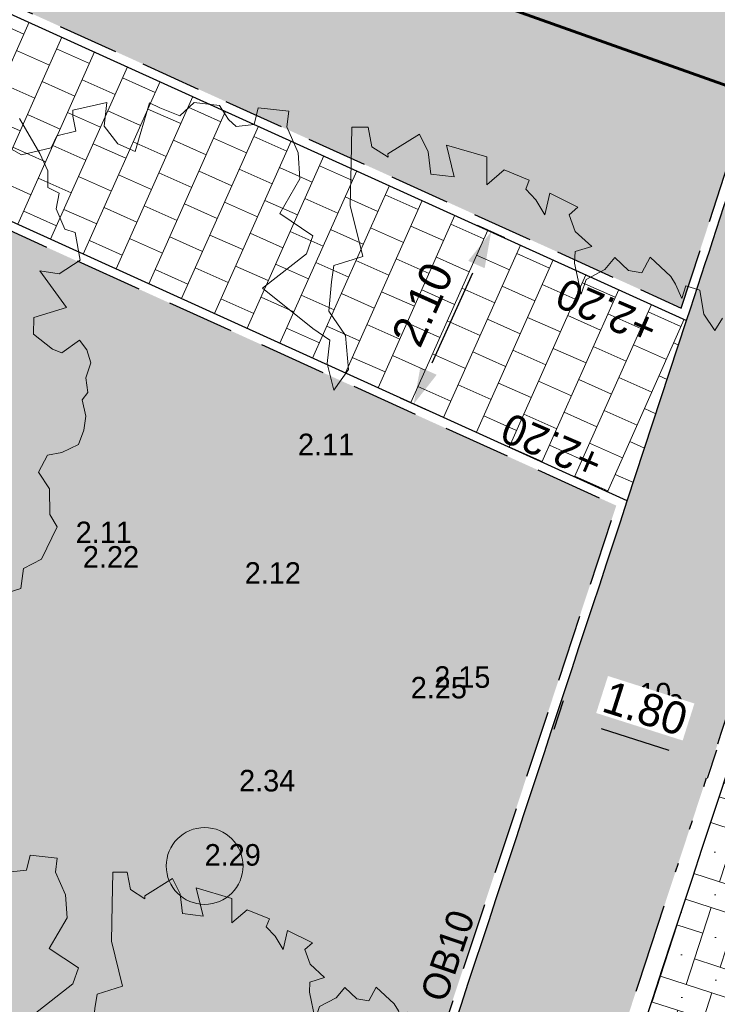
# Model space of a CAD drawing. Header units: metres. Extents: x 134157 to 138734, y 451157 to 455772.
# Tile 891 of 1056: x 136728 to 136736, y 454295 to 454306. Entities that reach past the tile are written whole.
import ezdxf
from ezdxf import colors
from ezdxf.entities.mleader import LeaderData, LeaderLine
from ezdxf.math import Vec2, Vec3

# ---------------------------------------------------------------- set-up
doc = ezdxf.new("R2010")
doc.units = ezdxf.units.M
doc.linetypes.add('HIDDEN__G5', pattern=[1.125, 0.75, -0.375])
doc.linetypes.add('TR18X20__G2', pattern=[2.5999999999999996, 1, -0.4, 0, -0.4, 0, -0.4, 0, -0.4])
for name, color, linetype, lineweight in [('-DR-alg-bladkaders viewports', 7, 'Continuous', 60), ('-DR-bs-boom', 253, 'Continuous', 13), ('-DR-nw-vh-arc-tegels 300x300x45', 253, 'Continuous', 9)]:
    doc.layers.add(name, color=color, linetype=linetype, lineweight=lineweight)
doc.layers.add('-DR-alg-hulplijnen', color=210, linetype='Continuous', plot=False)
doc.layers.add('-DR-alg-hulplijnen kantverharding asflast nieuwe fietsstraat', color=7, linetype='Continuous', true_color=0xff9429, plot=False)
for name, color, linetype in [('-DR-bs-txt-hoogtemaat', 253, 'Continuous'), ('-DR-nw-maatvoering', 3, 'Continuous'), ('-DR-nw-rio-txt', 2, 'Continuous'), ('-DR-nw-txt-hoogtemaat', 2, 'Continuous'), ('-DR-nw-vh-band 10x20 ob', 2, 'HIDDEN__G5'), ('-DR-nw-vh-band 18-20x25', 2, 'TR18X20__G2'), ('-DR-nw-vh-kantverharding', 3, 'Continuous'), ('-DR-nw-vh-txt-kantopsluitingen', 2, 'Continuous')]:
    doc.layers.add(name, color=color, linetype=linetype)
doc.layers.add('-DR-nw-gr-arc-beplanting grote vakken', color=7, linetype='Continuous', true_color=0xabceb2)
doc.layers.add('-DR-nw-gr-arc-gras', color=7, linetype='Continuous', true_color=0xb5d5a4)
for name, color, linetype, lineweight, true_color in [('-DR-nw-vh-arc-asfalt fietsstraat rood', 7, 'Continuous', 9, 0xdfbfc7), ('-DR-nw-vh-arc-sbs df Drainflow', 7, 'Continuous', 9, 0xb9747c), ('-DR-nw-vh-arc-sbs kf bruinrood rabat halfsteens', 7, 'Continuous', 9, 0xb88485)]:
    doc.layers.add(name, color=color, linetype=linetype, lineweight=lineweight, true_color=true_color)
doc.layers.add('-DR-nw-vh-arc-halfverharding stabilizer', color=7, linetype='Continuous', lineweight=9, true_color=0xe2e1c1, transparency=0.1)
doc.layers.add('-DR-nw-vh-kantverharding halfverharding stabilizer', color=7, linetype='Continuous', true_color=0xe2e1c1, transparency=0.1)
doc.styles.add('CE', font='txt', dxfattribs={"height": 1.8})
doc.styles.add('Drong', font='txt', dxfattribs={"height": 1.8})
doc.dimstyles.new('Drong', dxfattribs={"dimtxt": 1.8, "dimasz": 2.5, "dimexe": 0, "dimexo": 0, "dimgap": 0.9, "dimtad": 1, "dimzin": 0, "dimdsep": 46, "dimtxsty": 'Drong', "dimblk": 'dimblk-wit', "dimcen": 0, "dimse1": 1, "dimse2": 1, "dimclrd": 256, "dimclre": 1, "dimclrt": 7, "dimadec": 0, "dimazin": 0, "dimtfac": 1, "dimtmove": 0, "dimatfit": 3, "dimfxl": 1, "dimtolj": 1, "dimtzin": 0, "dimarcsym": 0})
pattern_1 = [(115.3356253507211, (136419.7180158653, 453326.2367068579), (-0.2236810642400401, -0.1059037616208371), [0.06, -0.187485]), (205.3356253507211, (136419.7180158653, 453326.2367068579), (0.1059037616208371, -0.22368106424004), [0.06, -0.187485])]

# ---------------------------------------------------------------- blocks, each defined once
blk = doc.blocks.new('Boom bestaand 1')
for points in [[(-0.1945372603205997, 0.4533219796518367), (-0.1891622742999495, 0.4455616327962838), (-0.2017040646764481, 0.4431737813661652), (-0.2067805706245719, 0.4443676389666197), (-0.2172318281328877, 0.4470540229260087), (-0.223502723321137, 0.4395920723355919), (-0.2169333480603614, 0.4339209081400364), (-0.2270861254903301, 0.4339209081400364), (-0.2330585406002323, 0.4330255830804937), (-0.2498892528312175, 0.4257264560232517), (-0.242749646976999, 0.416712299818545), (-0.2476345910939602, 0.4092003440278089), (-0.2589076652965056, 0.4043176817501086), (-0.2543983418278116, 0.3953035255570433), (-0.2532710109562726, 0.3814065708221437), (-0.2457557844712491, 0.3746459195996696), (-0.2660470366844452, 0.3787774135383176), (-0.2728107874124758, 0.3821577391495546), (-0.2716834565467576, 0.3934255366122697), (-0.2848353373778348, 0.3874160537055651), (-0.2964840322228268, 0.3881672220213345), (-0.2987384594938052, 0.3953035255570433), (-0.3145206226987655, 0.3821577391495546), (-0.3028719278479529, 0.3735190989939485), (-0.3141447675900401, 0.3720167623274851), (-0.3231631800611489, 0.3686364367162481), (-0.3276722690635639, 0.3731435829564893), (-0.3404482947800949, 0.3607491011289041), (-0.3359389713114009, 0.3464764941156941), (-0.3526397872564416, 0.353711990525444), (-0.3702979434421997, 0.3325317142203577), (-0.3491079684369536, 0.3290017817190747), (-0.3568775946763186, 0.3155875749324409), (-0.37100416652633, 0.3198237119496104), (-0.3837182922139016, 0.3191176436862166), (-0.3801864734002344, 0.2951135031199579), (-0.3780675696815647, 0.2944074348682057), (-0.3886625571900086, 0.2873474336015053), (-0.4013764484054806, 0.2901714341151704), (-0.4056142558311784, 0.2802872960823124), (-0.3837182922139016, 0.2704032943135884), (-0.3589967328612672, 0.2591071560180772), (-0.3250928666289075, 0.2534590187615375), (-0.327212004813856, 0.2336908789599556), (-0.3180296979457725, 0.228042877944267), (-0.3010777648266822, 0.2188648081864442), (-0.2820069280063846, 0.2223948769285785), (-0.2608169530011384, 0.2153347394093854), (-0.2523411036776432, 0.2012146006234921), (-0.2699992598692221, 0.2040386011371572), (-0.2834196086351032, 0.2118046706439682), (-0.2947208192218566, 0.2047446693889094), (-0.3321562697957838, 0.1849765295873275), (-0.3413385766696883, 0.2202768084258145), (-0.350520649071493, 0.2287488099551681), (-0.3724168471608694, 0.2146288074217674), (-0.3879560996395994, 0.2358089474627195), (-0.4042018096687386, 0.2414569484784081), (-0.4225661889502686, 0.2414569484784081), (-0.4315337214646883, 0.2467254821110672), (-0.4415591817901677, 0.229188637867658), (-0.4324549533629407, 0.2223948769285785), (-0.435986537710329, 0.2110987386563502), (-0.4423434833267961, 0.2082747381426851), (-0.4530205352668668, 0.2066837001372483), (-0.4612717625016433, 0.1920817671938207), (-0.457176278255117, 0.18003446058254), (-0.4670650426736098, 0.170150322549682), (-0.472715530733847, 0.1652082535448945), (-0.4472877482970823, 0.1440281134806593), (-0.4564700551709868, 0.1355561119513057), (-0.4705966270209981, 0.1320260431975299), (-0.4840167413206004, 0.1397921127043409), (-0.4882547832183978, 0.1171998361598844), (-0.4847231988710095, 0.1157878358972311), (-0.4748346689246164, 0.1136699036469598), (-0.4769535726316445, 0.1009617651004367), (-0.4713028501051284, 0.09460769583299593), (-0.4748346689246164, 0.0748395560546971), (-0.4931990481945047, 0.06071941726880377)], [(0.399609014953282, 0.2443866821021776), (0.4034444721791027, 0.2789633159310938), (0.3841832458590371, 0.2902883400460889), (0.3824474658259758, 0.3130016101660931), (0.3562703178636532, 0.3433174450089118), (0.3405645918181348, 0.3413551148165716), (0.3140610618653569, 0.3521479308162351), (0.2924656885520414, 0.3482232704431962), (0.2787229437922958, 0.3649030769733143), (0.2826493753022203, 0.3806015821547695), (0.2816678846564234, 0.4012060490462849), (0.2696121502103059, 0.4131463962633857), (0.2559704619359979, 0.4211935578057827), (0.2376325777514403, 0.4247699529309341), (0.2327126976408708, 0.4339348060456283), (0.2168346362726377, 0.4384054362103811), (0.2036403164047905, 0.4500289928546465), (0.1886569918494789, 0.4518171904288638), (0.1756539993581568, 0.4483018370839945), (0.1805619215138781, 0.4247540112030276), (0.1727090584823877, 0.4169046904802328), (0.1491504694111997, 0.4041495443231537), (0.1324630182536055, 0.4119988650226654), (0.1367428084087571, 0.4496134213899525), (0.08730905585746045, 0.4384901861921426), (0.09908835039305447, 0.4571323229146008), (0.09418019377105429, 0.4846048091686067), (0.06375046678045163, 0.4914729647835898), (0.05589760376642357, 0.4826424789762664), (0.03135728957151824, 0.4826424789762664), (0.01663305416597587, 0.4924541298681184), (0.005835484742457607, 0.4836236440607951), (-0.01138269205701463, 0.4909806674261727), (-0.0324473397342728, 0.4904917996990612), (-0.07724476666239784, 0.4849998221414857)]]:
    blk.add_lwpolyline(points)
blk.add_circle((0, 0), 0.02512965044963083)
blk = doc.blocks.new('dimblk-wit')
at = {"color": 7}
blk.add_line((2.842170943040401e-14, -0.3333333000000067), (-2.842170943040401e-14, 0.3333333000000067), dxfattribs=at)
blk.add_solid([(0, 0), (-0.7999999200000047, 0.1999999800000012), (-0.7999999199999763, -0.1999999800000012)], dxfattribs=at)
blk = doc.blocks.new('*D283')
at = {"layer": '-DR-nw-maatvoering', "lineweight": -2, "transparency": 16777216}
blk.add_line((136737.4940332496, 454297.2138137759), (136736.3430737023, 454297.5800765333), dxfattribs=at)
at = {"layer": 'Defpoints', "color": 0, "transparency": 16777216}
for p in [(136735.8666165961, 454297.7316965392), (136737.9704903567, 454297.0621937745), (136735.6352872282, 454297.0047573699)]:
    blk.add_point(p, dxfattribs=at)
at = {"layer": '-DR-nw-maatvoering', "lineweight": -2, "transparency": 16777216, "xscale": 0.5, "yscale": 0.5, "zscale": 0.5}
for p, rotation in [((136735.8666165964, 454297.7316965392), 162.3476899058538), ((136737.9704903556, 454297.06219377), 342.3476899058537)]:
    blk.add_blockref('dimblk-wit', p, dxfattribs=dict(at, rotation=rotation))
at = {"layer": '-DR-nw-maatvoering', "color": 7, "transparency": 16777216, "insert": (136737.0288395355, 454297.7435127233), "char_height": 0.36, "attachment_point": 5, "rotation": 342.34768990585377, "style": 'Drong', "bg_fill": 3, "box_fill_scale": 1.1, "bg_fill_color": 256, "bg_fill_true_color": 13158600, "bg_fill_transparency": 0}
blk.add_mtext('\\A1;2.20', dxfattribs=at)
blk = doc.blocks.new('*D280')
at = {"layer": '-DR-nw-maatvoering', "lineweight": -2, "transparency": 16777216}
blk.add_line((136735.1995023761, 454297.9437489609), (136734.4436244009, 454298.1842873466), dxfattribs=at)
at = {"layer": 'Defpoints', "color": 0, "transparency": 16777216}
for p in [(136733.9671672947, 454298.3359073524), (136733.941501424, 454298.2552538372), (136735.4448482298, 454297.0658752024)]:
    blk.add_point(p, dxfattribs=at)
at = {"layer": '-DR-nw-maatvoering', "lineweight": -2, "transparency": 16777216, "xscale": 0.5, "yscale": 0.5, "zscale": 0.5}
for p, rotation in [((136733.967167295, 454298.3359073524), 162.3476899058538), ((136735.675959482, 454297.792128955), 342.3476899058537)]:
    blk.add_blockref('dimblk-wit', p, dxfattribs=dict(at, rotation=rotation))
at = {"layer": '-DR-nw-maatvoering', "color": 7, "transparency": 16777216, "insert": (136734.931849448, 454298.4105857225), "char_height": 0.36, "attachment_point": 5, "rotation": 342.34768990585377, "style": 'Drong', "bg_fill": 3, "box_fill_scale": 1.1, "bg_fill_color": 256, "bg_fill_true_color": 13158600, "bg_fill_transparency": 0}
blk.add_mtext('\\A1;1.80', dxfattribs=at)
blk = doc.blocks.new('*D284')
at = {"layer": '-DR-nw-maatvoering', "lineweight": -2, "transparency": 16777216}
blk.add_line((136732.5625344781, 454302.2556649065), (136733.0135964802, 454303.258945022), dxfattribs=at)
at = {"layer": 'Defpoints', "color": 0, "transparency": 16777216}
for p in [(136733.2186222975, 454303.714976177), (136733.2186222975, 454303.7149761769), (136732.3575086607, 454301.7996337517)]:
    blk.add_point(p, dxfattribs=at)
at = {"layer": '-DR-nw-maatvoering', "lineweight": -2, "transparency": 16777216, "xscale": 0.5, "yscale": 0.5, "zscale": 0.5}
for p, rotation in [((136733.2186222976, 454303.7149761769), 65.79192154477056), ((136732.3575086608, 454301.7996337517), 245.7919215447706)]:
    blk.add_blockref('dimblk-wit', p, dxfattribs=dict(at, rotation=rotation))
at = {"layer": '-DR-nw-maatvoering', "color": 7, "transparency": 16777216, "insert": (136732.456355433, 454302.9064375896), "char_height": 0.36, "attachment_point": 5, "rotation": 65.79192154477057, "style": 'Drong'}
blk.add_mtext('\\A1;2.10', dxfattribs=at)
blk = doc.blocks.new('_Dot')
at = {"color": 0, "linetype": 'ByBlock', "lineweight": -2}
blk.add_line((-0.5, 0), (-1, 0), dxfattribs=at)
at = {"color": 0, "linetype": 'ByBlock', "const_width": 0.5}
blk.add_lwpolyline([(-0.25, 0, 1), (0.25, 0, 1)], format="xyb", close=True, dxfattribs=at)
blk = doc.blocks.new('*D1867')
at = {"layer": '-DR-nw-maatvoering', "lineweight": -2, "transparency": 16777216}
blk.add_line((136734.5728910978, 454289.9772322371), (136741.4970818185, 454311.0099735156), dxfattribs=at)
at = {"layer": 'Defpoints', "color": 0, "transparency": 16777216}
for p in [(136741.6534322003, 454311.4848993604), (136741.6534322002, 454311.4848993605), (136734.4165407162, 454289.5023063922)]:
    blk.add_point(p, dxfattribs=at)
at = {"layer": '-DR-nw-maatvoering', "lineweight": -2, "transparency": 16777216, "xscale": 0.5, "yscale": 0.5, "zscale": 0.5}
for p, rotation in [((136741.6534322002, 454311.4848993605), 71.77793334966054), ((136734.416540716, 454289.5023063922), 251.7779333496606)]:
    blk.add_blockref('dimblk-wit', p, dxfattribs=dict(at, rotation=rotation))
at = {"layer": '-DR-nw-maatvoering', "color": 7, "transparency": 16777216, "insert": (136737.6895327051, 454300.6073297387), "char_height": 0.36, "attachment_point": 5, "rotation": 71.77793334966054, "style": 'Drong'}
blk.add_mtext('\\A1;23.14', dxfattribs=at)

msp = doc.modelspace()

# ---------------------------------------------------------------- hatches: boundary and pattern name
at = {"layer": '-DR-nw-gr-arc-beplanting grote vakken'}
h = msp.add_hatch(color=256, dxfattribs=at)
h.dxf.hatch_style = 1
h.paths.add_polyline_path([(136741.4646253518, 454321.6971004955), (136735.0031844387, 454324.4987632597), (136735.6035747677, 454325.9097391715), (136732.3805145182, 454327.2811971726), (136723.8139965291, 454308.0916846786), (136735.3308117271, 454302.8663353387), (136737.9204490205, 454310.7808426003), (136736.0187341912, 454311.4001028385), (136738.3447282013, 454318.552874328), (136740.2458587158, 454317.9347394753)])
h = msp.add_hatch(color=256, dxfattribs=at)
h.dxf.hatch_style = 1
h.paths.add_polyline_path([(136723.3319764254, 454305.785363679), (136720.7108198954, 454299.9138163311), (136717.3432940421, 454292.3703570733), (136716.5483746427, 454290.5896900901), (136718.1663851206, 454289.8467566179), (136718.9805292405, 454291.6198544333), (136725.5709182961, 454288.5988441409), (136727.6808780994, 454287.631646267), (136726.8889553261, 454285.9069435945), (136729.7300095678, 454285.9066662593), (136734.6099619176, 454300.6677170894)])
at = {"layer": '-DR-nw-gr-arc-gras', "transparency": 33554687}
h = msp.add_hatch(dxfattribs=at)
h.set_pattern_fill('AGR-BOLLEN', color=256, scale=0.1, pattern_type=2)
h.set_pattern_definition(pattern_1)
edge = h.paths.add_edge_path()
edge.add_arc((-7000776.809524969, 3043164.567559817), 7592527.997363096, 340.0567505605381, 340.0572256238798)
edge.add_line((136455.7815594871, 453494.2542758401), (136455.1236032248, 453494.4934109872))
edge.add_arc((380495.2223584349, 364992.5484406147), 259592.3035530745, 160.0666568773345, 160.0804453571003)
edge.add_line((136433.832290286, 453435.7615323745), (136433.813485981, 453435.768343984))
edge.add_line((136433.813485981, 453435.768343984), (136432.1794965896, 453431.2550945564))
edge.add_line((136432.1794965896, 453431.2550945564), (136432.198303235, 453431.2482893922))
edge.add_line((136432.198303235, 453431.2482893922), (136431.6776287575, 453429.8696050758))
edge.add_line((136431.6776287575, 453429.8696050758), (136432.3363505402, 453429.6312341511))
edge.add_line((136432.3363505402, 453429.6312341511), (136434.3092713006, 453435.0765756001))
h = msp.add_hatch(dxfattribs=at)
h.set_pattern_fill('AGR-BOLLEN', color=256, scale=0.1, pattern_type=2)
h.set_pattern_definition(pattern_1)
edge = h.paths.add_edge_path()
edge.add_line((136644.2753070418, 454017.4218487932), (136643.9350728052, 454016.4814706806))
edge.add_line((136643.9350728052, 454016.4814706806), (136643.8839339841, 454016.3403207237))
edge.add_line((136643.8839339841, 454016.3403207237), (136644.542212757, 454016.1016536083))
edge.add_arc((1711333.983143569, -116117.4265426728), 1674723.581774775, 160.0956720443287, 160.096657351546, ccw=False)
edge.add_line((136654.3469492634, 454043.1812754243), (136653.6888597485, 454043.419891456))
edge.add_line((136653.6888597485, 454043.419891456), (136653.6378049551, 454043.2789838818))
edge.add_line((136653.6378049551, 454043.2789838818), (136653.2975354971, 454042.3386559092))
edge.add_line((136653.2975354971, 454042.3386559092), (136644.2753070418, 454017.4218487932))
h = msp.add_hatch(dxfattribs=at)
h.set_pattern_fill('AGR-BOLLEN', color=256, scale=0.1, pattern_type=2)
h.set_pattern_definition(pattern_1)
h.paths.add_polyline_path([(136767.0671029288, 454353.6105987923), (136793.6153252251, 454437.6854462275, -0.4133423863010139), (136794.8671885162, 454438.3388126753), (136795.1654635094, 454439.2932926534, 0.4133423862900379), (136792.6617369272, 454437.9865597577), (136766.1238969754, 454353.9445918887), (136752.3015713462, 454318.8078778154, -0.00463030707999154), (136725.9012828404, 454239.6212513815), (136726.8466477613, 454239.2952357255, 0.004628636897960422), (136753.2435519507, 454318.4707698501)])
at = {"layer": '-DR-nw-vh-arc-asfalt fietsstraat rood', "transparency": 33554687}
h = msp.add_hatch(color=256, dxfattribs=at)
h.dxf.hatch_style = 1
edge = h.paths.add_edge_path()
edge.add_line((136621.1191711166, 453955.2346702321), (136699.219600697, 454170.9217985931))
edge.add_arc((132463.7408879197, 455704.5910048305), 4504.600000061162, 340.0946501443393, 342.4755033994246)
edge.add_line((136759.2747347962, 454348.1949966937), (136783.3161431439, 454424.331082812))
edge.add_line((136783.3161431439, 454424.331082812), (136779.3110722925, 454425.5957596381))
edge.add_line((136779.3110722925, 454425.5957596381), (136755.2696639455, 454349.4596735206))
edge.add_arc((132463.7408877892, 455704.5910048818), 4500.400000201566, 340.09465014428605, 342.4755033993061, ccw=False)
edge.add_line((136695.2705240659, 454172.3517614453), (136617.1700944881, 453956.6646330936))
edge.add_line((136617.1700944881, 453956.6646330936), (136621.1191711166, 453955.2346702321))
at = {"layer": '-DR-nw-vh-arc-halfverharding stabilizer'}
h = msp.add_hatch(dxfattribs=at)
h.set_pattern_fill('GRAVEL', color=256, scale=0.03)
h.set_pattern_definition([(228.0127875, (0.54864, 0.7619999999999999), (-6.096000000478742, -6.857999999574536), [0.102516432, -10.1491450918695]), (184.969741, (0.4800599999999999, 0.6858), (9.143999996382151, 0.7620000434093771), [0.175921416, -17.41621466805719]), (132.5104471, (0.3048, 0.6705599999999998), (7.620000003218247, -8.381999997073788), [0.124044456, -12.28041683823]), (267.273689, (0.00762, 0.4800599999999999), (0.7620000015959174, 15.23999999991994), [0.160201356, -15.8599312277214]), (292.83365418, (0, 0.32004), (-3.810000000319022, 9.143999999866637), [0.15709011, -15.5519423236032]), (357.2736889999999, (0.06096, 0.17526), (-15.23999999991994, 0.7620000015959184), [0.160201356, -15.8599312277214]), (37.69424047, (0.22098, 0.16764), (-9.905999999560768, -7.620000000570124), [0.211858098, -20.9739345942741]), (72.25532837, (0.38862, 0.29718), (5.334000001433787, 16.76399999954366), [0.200015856, -19.8015769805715]), (121.42956562, (0.4495799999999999, 0.48768), (-6.096000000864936, 9.905999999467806), [0.1607439, -15.9136637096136]), (175.2363583, (0.36576, 0.6248400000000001), (8.381999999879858, -0.7620000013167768), [0.183513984, -8.992181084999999]), (222.3974378, (0.18288, 0.64008), (-9.143999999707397, -8.382000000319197), [0.237323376, -23.4950317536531]), (138.81407483, (0.7619999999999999, 0.47244), (-5.333999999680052, 4.572000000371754), [0.08100136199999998, -8.0191697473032]), (171.4692344, (0.70104, 0.52578), (9.906000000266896, -1.523999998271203), [0.154104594, -15.256391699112]), (225, (0.54864, 0.54864), (-1.06581410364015e-16, -0.7620000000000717), [0.107762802, -0.9698679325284]), (203.19859051, (0.4953, 0.64008), (3.810000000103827, 1.5239999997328), [0.05803239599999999, -5.745186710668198]), (291.80140949, (0.44196, 0.61722), (-0.7620000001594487, 2.285999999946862), [0.082069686, -4.021425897]), (30.96375653, (0.47244, 0.5410200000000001), (2.286000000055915, 1.523999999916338), [0.133295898, -4.309889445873]), (161.56505118, (0.5867399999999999, 0.6096), (1.524000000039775, -0.761999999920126), [0.096386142, -2.3132694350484]), (16.389540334, (0, 0.61722), (7.620000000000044, 2.286000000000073), [0.1350264, -13.3676480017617]), (70.34617594, (0.12954, 0.65532), (-3.048000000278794, -8.381999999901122), [0.113279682, -11.21466470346]), (293.19859051, (0.5867399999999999, 0.7619999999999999), (-1.523999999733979, 3.810000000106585), [0.11606403, -5.687155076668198]), (343.6104596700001, (0.6324599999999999, 0.65532), (-7.620000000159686, 2.285999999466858), [0.1350264, -13.367648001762]), (339.44395478, (0, 0.14478), (-3.809999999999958, 1.524000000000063), [0.1302105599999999, -6.3803202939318]), (294.7751406, (0.12192, 0.09906), (-3.810000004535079, 8.381999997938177), [0.109101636, -10.801078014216]), (66.80140949, (0.59436, 0), (1.523999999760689, 3.810000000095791), [0.11606403, -5.687155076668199]), (17.35402464, (0.64008, 0.10668), (-9.905999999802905, -3.048000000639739), [0.127734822, -12.64571279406]), (69.44395478, (0.22098, 0), (-1.524000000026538, -3.809999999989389), [0.06510527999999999, -6.445425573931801]), (101.309932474, (0.54864, 0), (-0.7620000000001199, 3.048000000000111), [0.03885437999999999, -3.8465984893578]), (165.963756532, (0.5410200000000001, 0.0381), (2.285999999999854, -0.7619999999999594), [0.15709011, -2.9847163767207]), (186.00900596, (0.38862, 0.0762), (7.61999999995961, 0.762000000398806), [0.1455801, -14.4124094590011]), (303.69006753, (0.47244, 0.47244), (-0.7620000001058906, 1.523999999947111), [0.109897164, -2.637532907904]), (353.15722659, (0.5334, 0.3809999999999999), (12.9540000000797, -1.523999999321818), [0.191867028, -18.9948027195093]), (60.9453959, (0.7239, 0.35814), (-3.048000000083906, -5.333999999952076), [0.078452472, -7.766817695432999]), (90, (0.7619999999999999, 0.42672), (-0.7619999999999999, 0.7619999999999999), [0.04572, -0.7162799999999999]), (120.25643716, (0.37338, 0.09906), (3.047999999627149, -5.334000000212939), [0.105860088, -10.48018223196]), (48.01278749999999, (0.32004, 0.1905), (6.096000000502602, 6.857999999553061), [0.205032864, -10.0466286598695]), (0, (0.4572, 0.3429), (0.7619999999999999, 0.7619999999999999), [0.19812, -0.5638799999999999]), (325.3048465, (0.65532, 0.3429), (7.620000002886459, -5.333999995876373), [0.120482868, -11.927795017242]), (254.0546040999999, (0.75438, 0.27432), (-0.761999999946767, -3.048000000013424), [0.110948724, -5.4364950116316]), (207.64597536, (0.7239, 0.16764), (-14.478000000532, -7.619999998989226), [0.18064353, -17.8837393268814]), (175.42607874, (0.5638799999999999, 0.08381999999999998), (-9.905999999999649, 0.7619999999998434), [0.191108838, -18.919753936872])])
edge = h.paths.add_edge_path()
edge.add_arc((132463.7408892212, 455704.5910043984), 4506.899998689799, 341.4496691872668, 341.9114130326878)
edge.add_line((136747.8990642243, 454305.2567592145), (136747.0520130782, 454305.5621253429))
edge.add_line((136747.0520130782, 454305.5621253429), (136747.0433984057, 454305.5649298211))
edge.add_line((136747.0433984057, 454305.5649298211), (136745.2916387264, 454300.1839524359))
edge.add_arc((132463.7408885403, 455704.5910045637), 4505.99999938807, 341.58439273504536, 341.839803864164, ccw=False)
edge.add_line((136738.9886019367, 454281.1118218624), (136738.8462834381, 454281.1592079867))
edge.add_line((136738.8462834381, 454281.1592079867), (136738.229303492, 454281.3646393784))
edge.add_line((136738.229303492, 454281.3646393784), (136737.7550003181, 454279.9416015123))
edge.add_line((136737.7550003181, 454279.9416015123), (136738.3721800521, 454279.7360861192))
edge.add_line((136738.3721800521, 454279.7360861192), (136738.5144827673, 454279.6886526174))
edge.add_arc((132463.7409264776, 455704.5909920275), 4505.999959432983, 341.44966918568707, 341.5653187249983, ccw=False)
edge.add_line((136735.6296607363, 454271.0630793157), (136736.4829008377, 454270.7767554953))
at = {"layer": '-DR-nw-vh-arc-sbs df Drainflow'}
h = msp.add_hatch(dxfattribs=at)
h.set_pattern_fill('AVH-SBS_KEIFORMAAT_ELLEBOOG_01', color=256, scale=3, angle=72, pattern_type=2)
h.set_pattern_definition([(72, (0, 0), (-0.3780220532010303, -0.1926118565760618), [0.8999999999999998, -0.3]), (162, (0.1854101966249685, 0.5706339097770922), (-0.3780220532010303, -0.1926118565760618), [0.8999999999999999, -0.3]), (72, (-0.04995337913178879, 0.3316695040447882), (-0.3780220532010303, -0.1926118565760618), [0, -1.2]), (72, (-0.05355420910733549, 0.8059974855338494), (-0.3780220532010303, -0.1926118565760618), [0, -1.2])])
edge = h.paths.add_edge_path()
edge.add_arc((132463.7407760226, 455704.5910416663), 4497.800117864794, 341.67119828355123, 341.9582765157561, ccw=False)
edge.add_arc((136733.6411127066, 454290.0749459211), 0.3000000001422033, 161.6711981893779, 251.6673768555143)
edge.add_line((136733.5467528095, 454289.7901719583), (136734.8755095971, 454289.349888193))
edge.add_arc((136734.718243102, 454288.8752649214), 0.500000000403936, -17.882553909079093, 71.6673768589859, ccw=False)
edge.add_line((136735.194087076, 454288.7217314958), (136742.7301961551, 454311.662255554))
edge.add_arc((136742.2547528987, 454311.817025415), 0.4999999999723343, 252.09391222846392, 341.9685057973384, ccw=False)
edge.add_line((136742.1010240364, 454311.3412445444), (136740.7671000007, 454311.7722467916))
edge.add_arc((136740.6710365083, 454311.4942791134), 0.2940990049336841, 70.93524394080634, 163.116944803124)
at = {"layer": '-DR-nw-vh-arc-sbs kf bruinrood rabat halfsteens', "transparency": 33554687}
h = msp.add_hatch(color=256, dxfattribs=at)
h.dxf.hatch_style = 1
edge = h.paths.add_edge_path()
edge.add_line((136735.1928007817, 454288.7178006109), (136734.1689325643, 454285.632120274))
edge.add_line((136734.1689325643, 454285.632120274), (136734.0094689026, 454285.153983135))
edge.add_line((136734.0094689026, 454285.153983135), (136734.0099736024, 454285.1538148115))
edge.add_line((136734.0099736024, 454285.1538148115), (136734.0094689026, 454285.1539831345))
edge.add_line((136734.0094689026, 454285.1539831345), (136733.8512794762, 454284.6796666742))
edge.add_line((136733.8512794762, 454284.6796666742), (136733.8522319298, 454284.6793490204))
edge.add_line((136733.8522319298, 454284.6793490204), (136733.8512794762, 454284.6796666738))
edge.add_line((136733.8512794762, 454284.6796666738), (136733.6930900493, 454284.2053502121))
edge.add_line((136733.6930900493, 454284.2053502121), (136733.6944375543, 454284.2049008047))
edge.add_line((136733.6944375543, 454284.2049008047), (136733.6930900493, 454284.2053502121))
edge.add_line((136733.6930900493, 454284.2053502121), (136733.5349006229, 454283.7310337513))
edge.add_line((136733.5349006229, 454283.7310337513), (136733.5365904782, 454283.7304701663))
edge.add_line((136733.5365904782, 454283.7304701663), (136733.5349006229, 454283.7310337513))
edge.add_line((136733.5349006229, 454283.7310337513), (136733.3767111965, 454283.2567172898))
edge.add_line((136733.3767111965, 454283.2567172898), (136733.3786906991, 454283.2560571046))
edge.add_line((136733.3786906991, 454283.2560571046), (136733.3767111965, 454283.2567172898))
edge.add_line((136733.3767111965, 454283.2567172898), (136733.2185217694, 454282.7824008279))
edge.add_line((136733.2185217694, 454282.7824008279), (136733.2207382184, 454282.7816616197))
edge.add_line((136733.2207382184, 454282.7816616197), (136733.2185217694, 454282.7824008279))
edge.add_line((136733.2185217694, 454282.7824008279), (136733.0603323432, 454282.3080843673))
edge.add_line((136733.0603323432, 454282.3080843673), (136733.0627330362, 454282.3072837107))
edge.add_line((136733.0627330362, 454282.3072837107), (136733.0603323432, 454282.3080843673))
edge.add_line((136733.0603323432, 454282.3080843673), (136732.9021429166, 454281.8337679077))
edge.add_line((136732.9021429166, 454281.8337679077), (136732.9046751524, 454281.8329233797))
edge.add_line((136732.9046751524, 454281.8329233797), (136732.9021429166, 454281.8337679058))
edge.add_line((136732.9021429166, 454281.8337679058), (136732.7439534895, 454281.3594514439))
edge.add_line((136732.7439534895, 454281.3594514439), (136732.7465645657, 454281.3585806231))
edge.add_line((136732.7465645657, 454281.3585806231), (136732.7439534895, 454281.3594514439))
edge.add_line((136732.7439534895, 454281.3594514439), (136732.5857640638, 454280.8851349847))
edge.add_line((136732.5857640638, 454280.8851349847), (136732.588401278, 454280.8842554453))
edge.add_line((136732.588401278, 454280.8842554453), (136732.5857640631, 454280.8851349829))
edge.add_line((136732.5857640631, 454280.8851349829), (136732.4275746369, 454280.4108185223))
edge.add_line((136732.4275746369, 454280.4108185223), (136732.4301852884, 454280.4099478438))
edge.add_line((136732.4301852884, 454280.4099478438), (136732.4275746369, 454280.4108185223))
edge.add_line((136732.4275746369, 454280.4108185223), (136732.26938521, 454279.9365020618))
edge.add_line((136732.26938521, 454279.9365020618), (136732.2719165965, 454279.9356578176))
edge.add_line((136732.2719165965, 454279.9356578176), (136732.26938521, 454279.9365020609))
edge.add_line((136732.26938521, 454279.9365020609), (136732.1111957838, 454279.4621856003))
edge.add_line((136732.1111957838, 454279.4621856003), (136732.1135952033, 454279.4613853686))
edge.add_line((136732.1135952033, 454279.4613853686), (136732.1111957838, 454279.4621856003))
edge.add_line((136732.1111957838, 454279.4621856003), (136731.953006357, 454278.9878691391))
edge.add_line((136731.953006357, 454278.9878691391), (136731.9552211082, 454278.9871304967))
edge.add_line((136731.9552211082, 454278.9871304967), (136731.953006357, 454278.9878691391))
edge.add_line((136731.953006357, 454278.9878691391), (136731.7948169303, 454278.5135526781))
edge.add_line((136731.7948169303, 454278.5135526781), (136731.7967943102, 454278.5128932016))
edge.add_line((136731.7967943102, 454278.5128932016), (136731.7948169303, 454278.5135526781))
edge.add_line((136731.7948169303, 454278.5135526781), (136731.6366275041, 454278.039236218))
edge.add_line((136731.6366275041, 454278.039236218), (136731.6383148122, 454278.0386734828))
edge.add_line((136731.6383148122, 454278.0386734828), (136731.6366275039, 454278.039236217))
edge.add_line((136731.6366275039, 454278.039236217), (136731.4784380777, 454277.5649197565))
edge.add_line((136731.4784380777, 454277.5649197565), (136731.4797826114, 454277.5644713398))
edge.add_line((136731.4797826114, 454277.5644713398), (136731.4784380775, 454277.5649197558))
edge.add_line((136731.4784380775, 454277.5649197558), (136731.3202486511, 454277.0906032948))
edge.add_line((136731.3202486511, 454277.0906032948), (136731.3211977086, 454277.0902867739))
edge.add_line((136731.3211977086, 454277.0902867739), (136731.3202486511, 454277.0906032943))
edge.add_line((136731.3202486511, 454277.0906032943), (136731.1620592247, 454276.6162868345))
edge.add_line((136731.1620592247, 454276.6162868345), (136731.1625601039, 454276.6161197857))
edge.add_line((136731.1625601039, 454276.6161197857), (136731.1620592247, 454276.6162868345))
edge.add_line((136731.1620592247, 454276.6162868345), (136731.0038697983, 454276.141970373))
edge.add_line((136731.0038697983, 454276.141970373), (136729.9412172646, 454272.9719638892))
edge.add_line((136729.9412172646, 454272.9719638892), (136730.3206112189, 454272.8446497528))
edge.add_arc((132463.7408879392, 455704.5910047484), 4500.400000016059, 341.4496691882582, 341.9139209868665)
edge.add_line((136741.7814691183, 454307.4621825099), (136741.4053069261, 454307.5988363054))
edge.add_arc((132495.0019926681, 455694.351871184), 4467.10477681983, 341.6595624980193, 341.91445308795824, ccw=False)
edge.add_arc((136734.7182430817, 454288.875264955), 0.5000000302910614, 341.64349233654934, 342.11743496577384, ccw=False)
h = msp.add_hatch(color=256, dxfattribs=at)
h.dxf.hatch_style = 1
h.paths.add_polyline_path([(136737.5025069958, 454279.8150140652), (136737.5026020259, 454279.8149824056), (136738.1031263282, 454281.6175834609), (136738.1030312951, 454281.6176151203, 0.001418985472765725), (136746.1108449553, 454305.9014211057), (136745.7343776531, 454306.0371394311, -0.002018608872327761), (136734.3023983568, 454271.508471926), (136734.6816161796, 454271.3812168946, 0.0004935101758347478)])
at = {"layer": '-DR-nw-vh-arc-tegels 300x300x45'}
h = msp.add_hatch(dxfattribs=at)
h.set_pattern_fill('AVH-TEGEL_200X200_HALFST', color=256, scale=2, angle=71, pattern_type=2)
h.set_pattern_definition([(71, (0, 0), (-0.05887645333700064, 0.443321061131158), [0.4, -0.4]), (161, (0, 0), (-0.1302272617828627, -0.3782074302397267), [])])
edge = h.paths.add_edge_path()
edge.add_line((136740.3101978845, 454317.8088607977), (136738.4089826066, 454318.4268295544))
edge.add_arc((132202.3789717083, 455789.5792686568), 4768.632692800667, 341.9428048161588, 342.0307737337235, ccw=False)
edge.add_line((136736.1449072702, 454311.4641850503), (136738.0466216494, 454310.8449249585))
edge.add_arc((132463.7409306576, 455704.5909909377), 4495.79995512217, 341.82195179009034, 341.9401250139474, ccw=False)
edge.add_line((136735.1629145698, 454302.0320895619), (136734.5351001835, 454300.1215544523))
edge.add_arc((132463.7409056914, 455704.5909989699), 4495.799981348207, 341.60390292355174, 341.7963224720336, ccw=False)
edge.add_line((136729.7943183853, 454285.7866599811), (136731.6895535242, 454285.786474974))
edge.add_line((136731.6895535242, 454285.786474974), (136733.6932674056, 454285.7862793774))
edge.add_line((136733.6932674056, 454285.7862793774), (136733.9779708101, 454285.6916791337))
edge.add_line((136733.9779708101, 454285.6916791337), (136735.0031780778, 454288.7808165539))
edge.add_arc((136734.7119449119, 454288.871959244), 0.3051618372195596, 342.6222614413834, 430.7061255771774)
edge.add_line((136734.8127744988, 454289.1599820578), (136733.0090741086, 454289.7576384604))
edge.add_line((136733.0090741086, 454289.7576384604), (136733.0092282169, 454289.7575873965))
edge.add_arc((132463.7408914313, 455704.5910036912), 4497.599996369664, 341.6648291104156, 341.9630704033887)
edge.add_line((136740.3159788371, 454311.9994450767), (136738.4162294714, 454312.6170956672))
edge.add_line((136738.4162294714, 454312.6170956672), (136739.5654522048, 454316.1580592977))
edge.add_line((136739.5654522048, 454316.1580592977), (136741.4672245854, 454315.5397157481))
edge.add_line((136741.4672245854, 454315.5397157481), (136743.3007137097, 454321.1989931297))
edge.add_line((136743.3007137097, 454321.1989931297), (136741.5877571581, 454321.7527160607))
edge.add_line((136741.5877571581, 454321.7527160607), (136740.3101978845, 454317.8088607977))
h = msp.add_hatch(dxfattribs=at)
h.set_pattern_fill('AVH-TEGEL_200X200_HALFST', color=256, scale=2, angle=156, pattern_type=2)
h.set_pattern_definition([(156, (0, 0), (-0.4467655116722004, -0.02001443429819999), [0.4, -0.4]), (246, (0, 0), (0.3654181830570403, -0.1626946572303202), [])])
h.paths.add_polyline_path([(136723.6824161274, 454308.0422501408), (136723.281676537, 454305.9180023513), (136734.7324899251, 454300.7219311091), (136735.3916589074, 454302.728910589)])

# ---------------------------------------------------------------- linework, layer by layer
at = {"layer": '-DR-alg-bladkaders viewports'}
msp.add_lwpolyline([(136823.3566035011, 454480.5919260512), (136757.9114504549, 454297.4519755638), (136709.2369304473, 454314.8458396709), (136774.6820834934, 454497.9857901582)], close=True, dxfattribs=at)
at = {"layer": '-DR-alg-hulplijnen', "flags": 128}
msp.add_lwpolyline([(136734.7324899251, 454300.7219311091), (136735.3916589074, 454302.728910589)], dxfattribs=at)
at = {"layer": '-DR-alg-hulplijnen kantverharding asflast nieuwe fietsstraat'}
for points in [[(136782.1872382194, 454454.7183996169), (136782.7811478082, 454444.4882891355, -0.09121424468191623), (136782.1101864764, 454439.1022242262), (136779.3721577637, 454430.4312351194, 0.08061157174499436), (136779.1407305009, 454428.8462188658), (136779.1650810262, 454427.3139419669, -0.08061157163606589), (136778.9336537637, 454425.7289257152), (136779.3110722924, 454425.595759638), (136755.2696639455, 454349.4596735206, -0.01038880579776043), (136695.2705240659, 454172.3517614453), (136617.170094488, 453956.6646330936), (136616.793991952, 453956.8008200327, -0.01664357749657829), (136615.5574884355, 453953.711278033), (136612.5988155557, 453946.9774368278)], [(136795.3186191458, 454446.8927752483, -0.1133395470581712), (136791.4409132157, 454440.3456031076), (136791.3770963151, 454440.278100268, 0.1125669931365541), (136788.0051475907, 454434.5237714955), (136786.0472758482, 454428.3234404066, -0.08061157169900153), (136785.3264985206, 454426.8929456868), (136784.4183557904, 454425.6411321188, 0.08061144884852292), (136783.6975791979, 454424.2106397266), (136783.3161431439, 454424.331082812), (136759.2747347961, 454348.1949966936, -0.01038880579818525), (136699.219600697, 454170.9217985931), (136621.1191711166, 453955.2346702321), (136621.4952736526, 453955.0984832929, 0.01664357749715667), (136620.467022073, 453951.9335331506), (136618.8898399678, 453946.4661328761, -0.01664357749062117)]]:
    msp.add_lwpolyline(points, format="xyb", dxfattribs=at)
at = {"layer": '-DR-nw-vh-band 10x20 ob', "ltscale": 0.9}
msp.add_lwpolyline([(136741.4646253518, 454321.6971004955), (136735.0029209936, 454324.4981441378), (136735.6035747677, 454325.9097391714), (136732.3805145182, 454327.2811971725), (136723.8142458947, 454308.0922432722), (136735.3308117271, 454302.8663353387), (136737.9207258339, 454310.7807524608), (136736.0188194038, 454311.4000750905, 0.0004184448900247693), (136738.3447282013, 454318.552874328), (136740.2458587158, 454317.9347394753)], format="xyb", close=True, dxfattribs=at)
at = {"layer": '-DR-nw-vh-band 10x20 ob', "flags": 128}
msp.add_lwpolyline([(136729.7300095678, 454285.9066662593), (136732.255172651, 454293.5260553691), (136734.6099619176, 454300.6677170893), (136723.3319764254, 454305.785363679), (136716.5483746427, 454290.5896900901), (136718.1663851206, 454289.8467566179), (136718.9805292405, 454291.6198544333), (136727.6808780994, 454287.631646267), (136726.8889553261, 454285.9069435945)], dxfattribs=at)
at = {"layer": '-DR-nw-vh-band 18-20x25'}
msp.add_lwpolyline([(136733.97797081, 454285.6916791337, 0.000180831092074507), (136735.0031780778, 454288.7808165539, 0.4142461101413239), (136734.8127744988, 454289.1599820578), (136733.0092282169, 454289.7575873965, 0.001308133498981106), (136740.3539093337, 454312.115933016), (136742.172771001, 454311.528243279)], format="xyb", dxfattribs=at)
at = {"layer": '-DR-nw-vh-kantverharding'}
for points in [[(136616.7939919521, 453956.8008200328), (136617.1700944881, 453956.6646330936), (136695.2705240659, 454172.3517614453, 0.01038880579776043), (136755.2696639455, 454349.4596735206), (136779.3110722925, 454425.5957596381)], [(136783.8943779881, 454424.7310660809, 0.4472010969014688), (136784.2009176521, 454424.0516779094), (136785.5093855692, 454423.6384508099, -0.4142026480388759), (136785.7051173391, 454423.2620436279), (136774.1273234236, 454386.5966410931, -0.4142135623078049), (136773.7509128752, 454386.4008986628), (136772.4158892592, 454386.8224576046, 0.4142135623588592), (136771.7885383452, 454386.4962202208), (136771.2164226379, 454384.6844024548, 0.414213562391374), (136771.5426600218, 454384.0570515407), (136772.8776836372, 454383.635492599, -0.414213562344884), (136773.0734260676, 454383.2590820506), (136764.8078596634, 454357.0830832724, -0.4142135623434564), (136764.431449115, 454356.8873408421), (136763.0964254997, 454357.3088997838, 0.4142135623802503), (136762.4690745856, 454356.9826623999), (136759.6561701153, 454348.0745512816, -0.01038880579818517), (136699.5957032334, 454170.7856116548), (136621.4952736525, 453955.0984832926, 0.01664357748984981), (136620.467022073, 453951.9335331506), (136618.8898399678, 453946.4661328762, -0.01664357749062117)], [(136621.4952736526, 453955.098483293), (136621.1191711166, 453955.2346702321), (136699.219600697, 454170.9217985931, 0.01038880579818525), (136759.2747347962, 454348.1949966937), (136783.3161431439, 454424.331082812)], [(136723.6824161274, 454308.0422501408), (136735.3916589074, 454302.728910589, 0.000474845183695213), (136738.0466216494, 454310.8449249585), (136736.1449072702, 454311.4641850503, 0.000407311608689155), (136738.4089826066, 454318.4268295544), (136740.3101411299, 454317.8086855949), (136741.5877571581, 454321.7527160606), (136735.1338286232, 454324.5503890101), (136735.7347449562, 454325.9626010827), (136732.3292547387, 454327.4116856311), (136723.6824161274, 454308.0422501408)], [(136729.941343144, 454272.9717550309, 0.0009221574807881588), (136735.1930203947, 454288.7178888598, 0.4142461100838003), (136734.8756810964, 454289.3498313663), (136733.5467528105, 454289.790171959, -0.4141940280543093), (136733.3563324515, 454290.1692868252, 0.00125261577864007), (136740.389613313, 454311.5796911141, -0.4135203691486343), (136740.7671000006, 454311.7722467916), (136742.1010240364, 454311.3412445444, 0.4135726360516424), (136742.7301961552, 454311.6622555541, 0.0001611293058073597), (136743.6270738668, 454314.420426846, 0.4146659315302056)], [(136735.1930203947, 454288.7178888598, 0.001341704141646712), (136742.7301961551, 454311.662255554, 0.00128994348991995)]]:
    msp.add_lwpolyline(points, format="xyb", dxfattribs=at)
msp.add_lwpolyline([(136729.7943183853, 454285.7866599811, 0.000874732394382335), (136734.7324899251, 454300.7219311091), (136723.281676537, 454305.9180023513), (136716.416725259, 454290.5401010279), (136718.2155350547, 454289.7141508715), (136719.0297056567, 454291.4873063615), (136727.5482458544, 454287.5824386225), (136726.7315928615, 454285.8038768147), (136726.7684455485, 454285.7869553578)], format="xyb", close=True, dxfattribs=at)
at = {"layer": '-DR-nw-vh-kantverharding halfverharding stabilizer'}
msp.add_lwpolyline([(136725.9012828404, 454239.6212513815, 0.00463030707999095), (136752.3015713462, 454318.8078778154), (136766.1238969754, 454353.9445918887), (136792.6617369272, 454437.9865597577, -0.4133423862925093), (136795.1654635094, 454439.2932926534)], format="xyb", dxfattribs=at)

# ---------------------------------------------------------------- block references
at = {"layer": '-DR-bs-boom', "rotation": 293.3958673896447}
for p, xscale, yscale in [((136723.827, 454302.3400000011), 10, 10), ((136730.0319999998, 454296.6580000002), 17, 17), ((136727.5670000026, 454289.3350000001), 15, 15)]:
    msp.add_blockref('Boom bestaand 1', p, dxfattribs=dict(at, xscale=xscale, yscale=yscale))

# ---------------------------------------------------------------- texts
at = {"layer": '-DR-bs-txt-hoogtemaat', "color": 253, "char_height": 0.24, "attachment_point": 7, "style": 'Drong'}
for s, insert in [('2.11', (136731.07, 454301.228, 2.111)), ('2.11', (136728.598, 454300.25, 2.108)), ('2.22', (136728.678, 454299.977, 2.215)), ('2.12', (136730.478, 454299.798, 2.123)), ('2.15', (136732.585, 454298.6369999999, 2.149)), ('2.25', (136732.324, 454298.5189999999, 2.254)), ('2.10', (136734.597, 454298.4519999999, 2.097)), ('2.00', (136734.732, 454298.325, 1.998)), ('2.34', (136730.415, 454297.484, 2.335)), ('2.29', (136730.032, 454296.658, 2.287))]:
    msp.add_mtext(s, dxfattribs=dict(at, insert=insert))
at = {"layer": '-DR-nw-vh-txt-kantopsluitingen', "style": 'Drong'}
msp.add_text('OB10', height=0.2999999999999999, rotation=71.13960222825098, dxfattribs=at).set_placement((136732.7080115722, 454295.1266603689))

# ---------------------------------------------------------------- dimensions: what is measured, and where the dimension line sits
at = {"layer": '-DR-nw-maatvoering'}
dim = msp.add_aligned_dim(p1=(136732.3575086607, 454301.7996337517), p2=(136733.2186222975, 454303.714976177), distance=-4.7736340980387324e-11, dimstyle='Drong', override={"dimtfill": 0}, dxfattribs=at)
dim.commit()
dim.dimension.update_dxf_attribs({"geometry": '*D284', "text_midpoint": (136732.456355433, 454302.9064375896)})

# ---------------------------------------------------------------- next in the draw order: leaders
at = {"layer": '-DR-nw-rio-txt'}
ml = msp.add_multileader_mtext('Standard', dxfattribs=at)
ml.set_content('Grindpaal C \\P - boren grindpaal tot 5,00m  diep\\P - door kleilagen heen boren', color=7, style='CE')
ml.set_leader_properties(color=256, linetype='ByLayer', lineweight=-1)
ml.set_arrow_properties(name='DOT')
ml.build(insert=Vec2(0, 0))
ml.multileader.update_dxf_attribs({"text_left_attachment_type": 5, "text_right_attachment_type": 5, "dogleg_length": 2.646321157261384, "arrow_head_size": 0.5, "scale": 0.2})
ctx = ml.context
ctx.base_point, ctx.scale, ctx.char_height, ctx.arrow_head_size, ctx.landing_gap_size, ctx.plane_origin, ctx.plane_x_axis, ctx.plane_y_axis = Vec3(136713.0038444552, 454303.3148981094), 0.2, 0.3600000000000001, 0.5, 0.04000000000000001, Vec3(136727.6571855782, 454332.7647276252), Vec3(0.3365098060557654, 0.9416799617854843), Vec3(-0.9416799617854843, 0.3365098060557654)
ctx.left_attachment, ctx.right_attachment = 5, 5
notes = []
notes.append((ctx, [(1, (1, 1, 0), (136715.7382382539, 454310.9667519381), (-0.3365098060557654, -0.9416799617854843), 0.5292642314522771, [(0, [(136734.8880699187, 454310.4851937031)], 0, [])])]))
ctx.mtext.insert, ctx.mtext.text_direction, ctx.mtext.rotation, ctx.mtext.flow_direction = Vec3(136711.4355308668, 454303.9178130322), Vec3(0.3365098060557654, 0.9416799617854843), 1.227588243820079, 5
ctx.mtext.has_bg_fill, ctx.mtext.bg_color, ctx.mtext.bg_scale_factor, ctx.mtext.bg_transparency, ctx.mtext.use_window_bg_color = 1, -1027028792, 1.5, 0, 1
for ctx, leaders in notes:
    for number, flags, end, landing, length, lines in leaders:
        leader = LeaderData()
        leader.index, (leader.has_last_leader_line, leader.has_dogleg_vector, leader.attachment_direction) = number, flags
        leader.last_leader_point, leader.dogleg_vector, leader.dogleg_length = Vec3(end), Vec3(landing), length
        for number, points, colour, breaks in lines:
            line = LeaderLine()
            line.index, line.vertices, line.color, line.breaks = number, Vec3.list(points), colors.encode_raw_color(colour), breaks
            leader.lines.append(line)
        ctx.leaders.append(leader)

# ---------------------------------------------------------------- next in the draw order: texts
at = {"layer": '-DR-nw-txt-hoogtemaat', "style": 'Drong'}
for p in [(136735.0989834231, 454302.7547863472), (136734.4880179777, 454301.2563805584)]:
    msp.add_text('+2.20', height=0.34, rotation=156.8108994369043, dxfattribs=at).set_placement(p)

# ---------------------------------------------------------------- next in the draw order: dimensions: what is measured, and where the dimension line sits
at = {"layer": '-DR-nw-maatvoering'}
dim = msp.add_aligned_dim(p1=(136734.4165407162, 454289.5023063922), p2=(136741.6534322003, 454311.4848993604), distance=1.4698043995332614e-10, dimstyle='Drong', override={"dimtfill": 0}, dxfattribs=at)
dim.commit()
dim.dimension.update_dxf_attribs({"geometry": '*D1867', "text_midpoint": (136737.6895327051, 454300.6073297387)})

# ---------------------------------------------------------------- next in the draw order: dimensions: what is measured, and where the dimension line sits
dim = msp.add_linear_dim(base=(136735.8666165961, 454297.7316965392), p1=(136737.9704903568, 454297.0621937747), p2=(136735.6352872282, 454297.00475737), angle=342.3476899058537, dimstyle='Drong', override={"dimrnd": 0.1, "dimtfill": 1}, dxfattribs=at)
dim.commit()
dim.dimension.update_dxf_attribs({"geometry": '*D283', "text_midpoint": (136737.0288395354, 454297.7435127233)})

# ---------------------------------------------------------------- next in the draw order: dimensions: what is measured, and where the dimension line sits
dim = msp.add_linear_dim(base=(136733.9671672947, 454298.3359073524), p1=(136735.4448482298, 454297.0658752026), p2=(136733.941501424, 454298.2552538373), angle=342.3476899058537, dimstyle='Drong', override={"dimrnd": 0.1, "dimtfill": 1}, dxfattribs=at)
dim.commit()
dim.dimension.update_dxf_attribs({"geometry": '*D280', "text_midpoint": (136734.931849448, 454298.4105857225)})

# ---------------------------------------------------------------- next in the draw order: linework, layer by layer
at = {"layer": '-DR-alg-hulplijnen kantverharding asflast nieuwe fietsstraat'}
for points in [[(136782.1872382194, 454454.7183996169), (136782.7811478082, 454444.4882891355, -0.09121424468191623), (136782.1101864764, 454439.1022242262), (136779.3721577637, 454430.4312351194, 0.08061157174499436), (136779.1407305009, 454428.8462188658), (136779.1650810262, 454427.3139419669, -0.08061157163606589), (136778.9336537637, 454425.7289257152), (136779.3110722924, 454425.595759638), (136755.2696639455, 454349.4596735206, -0.01038880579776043), (136695.2705240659, 454172.3517614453), (136617.170094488, 453956.6646330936), (136616.793991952, 453956.8008200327, -0.01664357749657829), (136615.5574884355, 453953.711278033), (136612.5988155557, 453946.9774368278)], [(136795.3186191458, 454446.8927752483, -0.1133395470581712), (136791.4409132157, 454440.3456031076), (136791.3770963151, 454440.278100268, 0.1125669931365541), (136788.0051475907, 454434.5237714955), (136786.0472758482, 454428.3234404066, -0.08061157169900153), (136785.3264985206, 454426.8929456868), (136784.4183557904, 454425.6411321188, 0.08061144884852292), (136783.6975791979, 454424.2106397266), (136783.3161431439, 454424.331082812), (136759.2747347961, 454348.1949966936, -0.01038880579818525), (136699.219600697, 454170.9217985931), (136621.1191711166, 453955.2346702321), (136621.4952736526, 453955.0984832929, 0.01664357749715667), (136620.467022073, 453951.9335331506), (136618.8898399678, 453946.4661328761, -0.01664357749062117)]]:
    msp.add_lwpolyline(points, format="xyb", dxfattribs=at)

doc.saveas('drawing.dxf')
